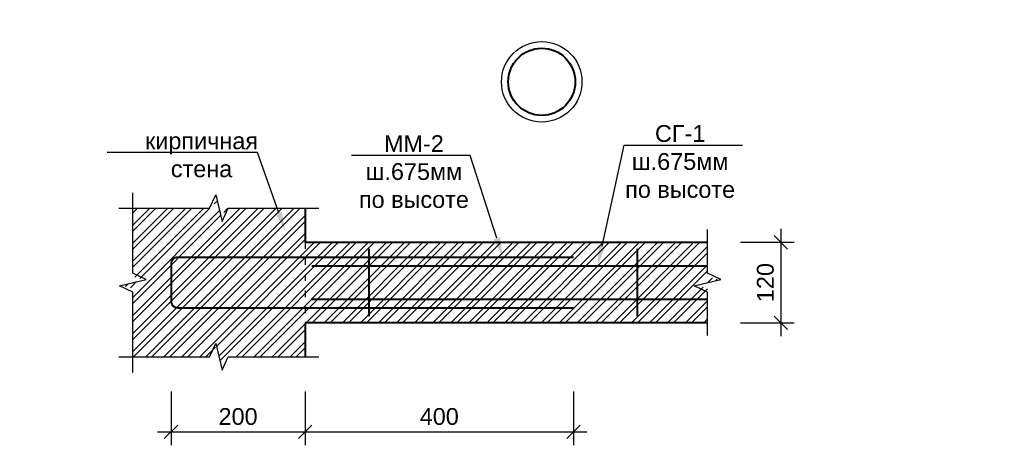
# Model space of a CAD drawing. Header units: millimetres. Extents: x 2063114 to 14983986, y -126020516 to 213791.
# Tile 377 of 656: x 2335073 to 2349754, y -1012478 to -1006138. Entities that reach past the tile are written whole.
import ezdxf
from ezdxf import colors
from ezdxf.entities.mleader import LeaderData, LeaderLine
from ezdxf.math import Vec2, Vec3

# ---------------------------------------------------------------- set-up
doc = ezdxf.new("R2010")
doc.units = ezdxf.units.MM
doc.linetypes.add('ACAD_ISO03W100', pattern=[30, 12, -18])
doc.layers.get('Defpoints').update_dxf_attribs({"color": 6, "lineweight": 35})
doc.layers.add('PDF _leader', color=7, linetype='Continuous')
doc.layers.add('PDF _wall-380', color=7, linetype='Continuous', true_color=0xb88a5c)
doc.layers.add('РАЗМЕР АР', color=150, linetype='Continuous', lineweight=20)
doc.layers.add('Сплошная толстая', color=7, linetype='Continuous', lineweight=40)
doc.styles.get("Standard").update_dxf_attribs({"font": 'arial.ttf'})
doc.dimstyles.new('STANDARD$0', dxfattribs={"dimtxt": 250, "dimasz": 200, "dimexe": 200, "dimexo": 300, "dimgap": 100, "dimtad": 1, "dimdec": 0, "dimzin": 1, "dimdsep": 46, "dimtxsty": 'Standard', "dimblk1": 'OBLIQUE', "dimblk2": 'OBLIQUE', "dimsah": 1, "dimcen": 2.5, "dimdle": 200, "dimadec": 0, "dimazin": 0, "dimtfac": 1, "dimtdec": 0, "dimtmove": 0, "dimatfit": 3, "dimldrblk": 'OBLIQUE', "dimfxl": 600, "dimfxlon": 1, "dimtolj": 1, "dimtzin": 1, "dimarcsym": 0})

# ---------------------------------------------------------------- blocks, each defined once
blk = doc.blocks.new('_Oblique')
at = {"color": 0, "linetype": 'ByBlock', "lineweight": -2}
blk.add_line((-0.5, -0.5), (0.5, 0.5), dxfattribs=at)
blk = doc.blocks.new('*D2900')
at = {"layer": 'Defpoints', "color": 0, "lineweight": 30, "transparency": 16777216}
for p in [(2337329, -1010054), (2339329, -1010654), (2339329, -1012278)]:
    blk.add_point(p, dxfattribs=at)
at = {"layer": 'РАЗМЕР АР', "color": 0, "lineweight": -2, "transparency": 16777216}
for p, q in [((2337329, -1011678), (2337329, -1012478)), ((2339329, -1011678), (2339329, -1012478)), ((2337129, -1012278), (2339529, -1012278))]:
    blk.add_line(p, q, dxfattribs=at)
at = {"layer": 'РАЗМЕР АР', "color": 0, "lineweight": -2, "transparency": 16777216, "xscale": 200, "yscale": 200, "zscale": 200, "rotation": 180}
blk.add_blockref('_Oblique', (2337329, -1012278), dxfattribs=at)
at = {"layer": 'РАЗМЕР АР', "color": 0, "lineweight": -2, "transparency": 16777216, "xscale": 200, "yscale": 200, "zscale": 200}
blk.add_blockref('_Oblique', (2339329, -1012278), dxfattribs=at)
at = {"layer": 'РАЗМЕР АР', "color": 0, "transparency": 16777216, "insert": (2338329, -1012051), "char_height": 250, "attachment_point": 5}
blk.add_mtext('\\A1;200', dxfattribs=at)
blk = doc.blocks.new('*D2901')
at = {"layer": 'Defpoints', "color": 0, "lineweight": 30, "transparency": 16777216}
for p in [(2343329, -1010429), (2339329, -1010654), (2343329, -1012278)]:
    blk.add_point(p, dxfattribs=at)
at = {"layer": 'РАЗМЕР АР', "color": 0, "lineweight": -2, "transparency": 16777216}
for p, q in [((2339329, -1011678), (2339329, -1012478)), ((2343329, -1011678), (2343329, -1012478)), ((2339129, -1012278), (2343529, -1012278))]:
    blk.add_line(p, q, dxfattribs=at)
at = {"layer": 'РАЗМЕР АР', "color": 0, "lineweight": -2, "transparency": 16777216, "xscale": 200, "yscale": 200, "zscale": 200, "rotation": 180}
blk.add_blockref('_Oblique', (2339329, -1012278), dxfattribs=at)
at = {"layer": 'РАЗМЕР АР', "color": 0, "lineweight": -2, "transparency": 16777216, "xscale": 200, "yscale": 200, "zscale": 200}
blk.add_blockref('_Oblique', (2343329, -1012278), dxfattribs=at)
at = {"layer": 'РАЗМЕР АР', "color": 0, "transparency": 16777216, "insert": (2341329, -1012051), "char_height": 250, "attachment_point": 5}
blk.add_mtext('\\A1;400', dxfattribs=at)
blk = doc.blocks.new('*D2902')
at = {"layer": 'Defpoints', "color": 0, "lineweight": 30, "transparency": 16777216}
for p in [(2345329, -1009454), (2345329, -1010654), (2346420, -1010654)]:
    blk.add_point(p, dxfattribs=at)
at = {"layer": 'РАЗМЕР АР', "color": 0, "lineweight": -2, "transparency": 16777216}
for p, q in [((2346420, -1009254), (2346420, -1010854)), ((2345820, -1009454), (2346620, -1009454)), ((2345820, -1010654), (2346620, -1010654))]:
    blk.add_line(p, q, dxfattribs=at)
at = {"layer": 'РАЗМЕР АР', "color": 0, "lineweight": -2, "transparency": 16777216, "xscale": 200, "yscale": 200, "zscale": 200}
for p, rotation in [((2346420, -1009454), 90), ((2346420, -1010654), 270)]:
    blk.add_blockref('_Oblique', p, dxfattribs=dict(at, rotation=rotation))
at = {"layer": 'РАЗМЕР АР', "color": 0, "transparency": 16777216, "insert": (2346192, -1010054), "char_height": 250, "attachment_point": 5, "rotation": 90}
blk.add_mtext('\\A1;120', dxfattribs=at)

msp = doc.modelspace()

# ---------------------------------------------------------------- hatches: boundary and pattern name
at = {"layer": 'PDF _wall-380', "lineweight": 9, "ltscale": 150}
h = msp.add_hatch(dxfattribs=at)
h.set_pattern_fill('ANSI32', color=256, scale=20)
h.set_pattern_definition([(45, (-25527.32, -1130821.02), (-134.703842, 134.703842), []), (45, (-25437.51, -1130821.02), (-134.703842, 134.703842), [])])
h.paths.add_polyline_path([(2345328.98099, -1009453.70163), (2339328.98099, -1009453.70163), (2339328.98099, -1008946.23581), (2338132.09083, -1008946.23581), (2338088.82551, -1009110.3362), (2338000.84083, -1008784.78039), (2337957.09083, -1008946.23581), (2336760.20067, -1008946.23581), (2336760.20067, -1009966.20163), (2336935.20067, -1010009.95163), (2336585.20067, -1010097.45163), (2336760.20067, -1010141.20163), (2336760.20067, -1011161.16745), (2337957.09083, -1011161.16745), (2338000.84083, -1010986.16745), (2338088.34083, -1011336.16745), (2338132.09083, -1011161.16745), (2339328.98099, -1011161.16745), (2339328.98099, -1010653.70163), (2345328.98099, -1010653.70163), (2345328.98099, -1010141.20163), (2345153.98099, -1010097.45163), (2345503.98099, -1010009.95163), (2345328.98099, -1009966.20163)])

# ---------------------------------------------------------------- linework, layer by layer
at = {"linetype": 'ACAD_ISO03W100', "ltscale": 8}
msp.add_line((2339328.98099, -1009453.70163), (2339328.98099, -1010653.70163), dxfattribs=at)
at = {"ltscale": 150}
msp.add_circle((2342856.83699, -1007063.26079), 600, dxfattribs=at)
at = {"layer": 'PDF _leader'}
for points in [[(2336760.01029, -1011394.94289), (2336760.01029, -1010194.94289), (2336561.02945, -1010100.27161), (2336958.99112, -1010007.13165), (2336760.01029, -1009915.523), (2336760.01029, -1008715.523)], [(2336553.25437, -1008946.23581), (2337903.25437, -1008946.23581), (2337997.92565, -1008747.25498), (2338091.06562, -1009145.21665), (2338182.67427, -1008946.23581), (2339532.67427, -1008946.23581)], [(2345328.98099, -1010844.94289), (2345328.98099, -1010194.94289), (2345130.00015, -1010100.27161), (2345527.96183, -1010007.13165), (2345328.98099, -1009915.523), (2345328.98099, -1009265.523)], [(2336553.25437, -1011161.16745), (2337903.25437, -1011161.16745), (2337997.92565, -1010962.18661), (2338091.06562, -1011360.14828), (2338182.67427, -1011161.16745), (2339532.67427, -1011161.16745)]]:
    msp.add_lwpolyline(points, dxfattribs=at)
at = {"layer": 'Сплошная толстая', "color": 7, "ltscale": 25}
for p, q in [((2339328.98099, -1008946.23581), (2339328.98099, -1009453.70163)), ((2339328.98099, -1009453.70163), (2345328.98099, -1009453.70163)), ((2340278.98099, -1009553.70163), (2340278.98099, -1010553.70163)), ((2344278.98099, -1009553.70163), (2344278.98099, -1010553.70163)), ((2339428.98099, -1009803.70163), (2345328.98099, -1009803.70163)), ((2339428.98099, -1010303.70163), (2345328.98099, -1010303.70163)), ((2345328.98099, -1010653.70163), (2339328.98099, -1010653.70163)), ((2339328.98099, -1010653.70163), (2339328.98099, -1011161.16745))]:
    msp.add_line(p, q, dxfattribs=at)
msp.add_lwpolyline([(2343328.98099, -1009678.70163), (2337428.98099, -1009678.70163, 0.4142135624), (2337328.98099, -1009778.70163), (2337328.98099, -1010328.70163, 0.4142135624), (2337428.98099, -1010428.70163), (2343328.98099, -1010428.70163)], format="xyb", dxfattribs=at)
at = {"layer": 'Сплошная толстая', "color": 7, "ltscale": 150}
msp.add_circle((2342856.83699, -1007063.26079), 500, dxfattribs=at)

# ---------------------------------------------------------------- texts
at = {"insert": (2353536.32018, -1006137.8612), "char_height": 400, "width": 231.5019609, "attachment_point": 1}
msp.add_mtext('\\pi-35.27221;В', dxfattribs=at)
at = {"linetype": 'Continuous', "insert": (2326630.2475, -1008053.79496), "char_height": 350, "width": 3695.6444236, "attachment_point": 1}
msp.add_mtext('\\A1;\\pi484.23081;СЕТКА СГ-2', dxfattribs=at)

# ---------------------------------------------------------------- dimensions: what is measured, and where the dimension line sits
at = {"layer": 'РАЗМЕР АР'}
dim = msp.add_linear_dim(base=(2346420.07331, -1010653.70163), p1=(2345328.98099, -1009453.70163), p2=(2345328.98099, -1010653.70163), angle=90, dimstyle='STANDARD$0', override={"dimlfac": 0.1, "dimtmove": 1}, dxfattribs=at)
dim.commit()
dim.dimension.update_dxf_attribs({"geometry": '*D2902', "text_midpoint": (2346192.43006, -1010053.70163)})
for base, p1, p2, picture, middle in [((2339328.98099, -1012278.42151), (2337328.98099, -1010053.70163), (2339328.98099, -1010653.70163), '*D2900', (2338328.98099, -1012050.77826)), ((2343328.98099, -1012278.42151), (2339328.98099, -1010653.70163), (2343328.98099, -1010428.70163), '*D2901', (2341328.98099, -1012050.77826))]:
    dim = msp.add_linear_dim(base=base, p1=p1, p2=p2, dimstyle='STANDARD$0', override={"dimlfac": 0.1, "dimtmove": 1}, dxfattribs=at)
    dim.commit()
    dim.dimension.update_dxf_attribs({"geometry": picture, "text_midpoint": middle})

# ---------------------------------------------------------------- leaders
ml = msp.add_multileader_mtext('Standard')
ml.set_content('кирпичная стена', color=256)
ml.set_leader_properties(color=256, linetype='ByLayer', lineweight=-1)
ml.build(insert=Vec2(0, 0))
ml.multileader.update_dxf_attribs({"text_left_attachment_type": 6, "text_right_attachment_type": 6, "dogleg_length": 0.36, "arrow_head_size": 300})
ctx = ml.context
ctx.base_point, ctx.char_height, ctx.arrow_head_size, ctx.landing_gap_size, ctx.plane_origin = Vec3(2336860.43457, -1008117.61735), 250, 300, 60.75, Vec3(2336417.88672, -1009407.95848)
ctx.left_attachment, ctx.right_attachment, ctx.text_align_type = 6, 6, 1
notes = []
notes.append((ctx, [(1, (1, 1, 0), (2338620.42554, -1008117.61735), (-1, 0), 0.36, [(0, [(2339034.86887, -1009297.8519)], 0, [])])]))
ctx.mtext.insert, ctx.mtext.width, ctx.mtext.alignment, ctx.mtext.flow_direction = Vec3(2337784.31554, -1007817.61735), 2160.8645873, 2, 5
ml = msp.add_multileader_mtext('Standard')
ml.set_content('СГ-1\\Pш.675мм\\Pпо высоте', color=256)
ml.set_leader_properties(color=256, linetype='ByLayer', lineweight=-1)
ml.build(insert=Vec2(0, 0))
ml.multileader.update_dxf_attribs({"text_left_attachment_type": 6, "text_right_attachment_type": 6, "dogleg_length": 0.36, "arrow_head_size": 300})
ctx = ml.context
ctx.base_point, ctx.char_height, ctx.arrow_head_size, ctx.landing_gap_size, ctx.plane_origin = Vec3(2344084.80148, -1008008.48703), 250, 300, 60.75, Vec3(2343409.61118, -1009230.41811)
ctx.left_attachment, ctx.right_attachment, ctx.text_align_type = 6, 6, 1
notes.append((ctx, [(0, (1, 1, 0), (2344084.44148, -1008008.48703), (1, 0), 0.36, [(0, [(2343691.11707, -1009803.70163)], 0, [])])]))
ctx.mtext.insert, ctx.mtext.width, ctx.mtext.alignment, ctx.mtext.flow_direction = Vec3(2344920.55148, -1007708.48703), 2160.8645873, 2, 5
ml = msp.add_multileader_mtext('Standard')
ml.set_content('ММ-2\\Pш.675мм\\Pпо высоте', color=256)
ml.set_leader_properties(color=256, linetype='ByLayer', lineweight=-1)
ml.build(insert=Vec2(0, 0))
ml.multileader.update_dxf_attribs({"text_left_attachment_type": 6, "text_right_attachment_type": 6, "dogleg_length": 0.36, "arrow_head_size": 300})
ctx = ml.context
ctx.base_point, ctx.char_height, ctx.arrow_head_size, ctx.landing_gap_size, ctx.plane_origin = Vec3(2340062.97091, -1008158.52332), 250, 300, 60.75, Vec3(2339516.20128, -1009380.4544)
ctx.left_attachment, ctx.right_attachment, ctx.text_align_type = 6, 6, 1
notes.append((ctx, [(1, (1, 1, 0), (2341787.15014, -1008158.52332), (-1, 0), 0.36, [(0, [(2342279.61678, -1009678.70163)], 0, [])])]))
ctx.mtext.insert, ctx.mtext.width, ctx.mtext.alignment, ctx.mtext.flow_direction = Vec3(2340951.04014, -1007858.52332), 2160.8645873, 2, 5
for ctx, leaders in notes:
    for number, flags, end, landing, length, lines in leaders:
        leader = LeaderData()
        leader.index, (leader.has_last_leader_line, leader.has_dogleg_vector, leader.attachment_direction) = number, flags
        leader.last_leader_point, leader.dogleg_vector, leader.dogleg_length = Vec3(end), Vec3(landing), length
        for number, points, colour, breaks in lines:
            line = LeaderLine()
            line.index, line.vertices, line.color, line.breaks = number, Vec3.list(points), colors.encode_raw_color(colour), breaks
            leader.lines.append(line)
        ctx.leaders.append(leader)

doc.saveas('drawing.dxf')
